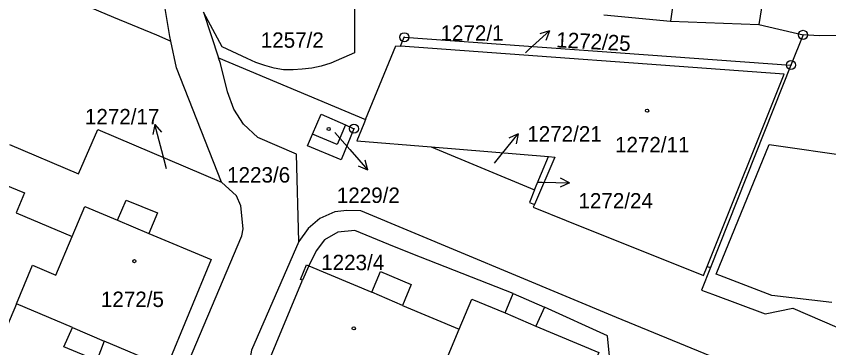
# Model space of a CAD drawing. Extents: x -733394 to -722299, y -1082822 to -1075049.
# Drawn here: x -728089.7 to -728000, y -1079117.6 to -1079081 of the extents above; entities that cross this region are included whole.
import ezdxf

# ---------------------------------------------------------------- set-up
doc = ezdxf.new("R2010")
doc.units = 0
for name, color, linetype in [('Hranice parcel', 7, 'Continuous'), ('Parcelní čísla', 7, 'Continuous'), ('Pop  PČ popisy', 7, 'Continuous'), ('Vnitřní kresba', 7, 'Continuous'), ('Značky bodu BP', 7, 'Continuous'), ('Značky budov', 7, 'Continuous')]:
    doc.layers.add(name, color=color, linetype=linetype)

msp = doc.modelspace()

# ---------------------------------------------------------------- linework, layer by layer
at = {"layer": 'Hranice parcel'}
for p, q in [((-728013.75, -1079055.31), (-728017.49, -1079081.56)), ((-728069.01, -1079080.54), (-728067.35, -1079085.58)), ((-728024.84, -1079080.86), (-728017.49, -1079081.56)), ((-728017.49, -1079081.56), (-728007.73, -1079081.9)), ((-728007.73, -1079081.9), (-728002.86, -1079083.06)), ((-728002.86, -1079083.06), (-728004.19, -1079086.4)), ((-728067.35, -1079085.58), (-728051.15, -1079092.42)), ((-728004.19, -1079086.4), (-728013.08, -1079108.76)), ((-728043.9, -1079095.43), (-728030.96, -1079096.51)), ((-728043.9, -1079095.43), (-728032.48, -1079100.17)), ((-728032.48, -1079100.17), (-728030.96, -1079096.51)), ((-728013.42, -1079108.62), (-728013.08, -1079108.76)), ((-728034.86, -1079111.62), (-728031.38, -1079113.12))]:
    msp.add_line(p, q, dxfattribs=at)
for points in [[(-728002.68, -1079050.26), (-728003.9, -1079057.87), (-728007.73, -1079081.9)], [(-727933.45, -1079071.42), (-727935.76, -1079073.69), (-727939.37, -1079076.92), (-727954.36, -1079073.04), (-727958.35, -1079074.68), (-727960.75, -1079084.68), (-727963.12, -1079087.13), (-727972, -1079090.59), (-727981.24, -1079088.42), (-727982.68, -1079087.94), (-727991.75, -1079084.73), (-727994.82, -1079083.8), (-727997.91, -1079083.15), (-728001.09, -1079083.16), (-728002.86, -1079083.06)], [(-728072.61, -1079083.74), (-728072.72, -1079083.25), (-728073.32, -1079079.71), (-728074.75, -1079073.28)], [(-728052.34, -1079078.13), (-728052.34, -1079078.63), (-728052.37, -1079085.06), (-728054.98, -1079086.2), (-728056.03, -1079086.53), (-728057.07, -1079086.75), (-728058.14, -1079086.85), (-728059.14, -1079086.93), (-728060.2, -1079086.94), (-728061.22, -1079086.74), (-728062.24, -1079086.46), (-728063.24, -1079086.1), (-728064.2, -1079085.68), (-728066.96, -1079084.37), (-728069.01, -1079080.54)], [(-728082.41, -1079079.21), (-728082.27, -1079079.71), (-728078.96, -1079081.09), (-728074.2, -1079083.07), (-728072.61, -1079083.74)], [(-728067.05, -1079099.33), (-728072, -1079086.71), (-728072.61, -1079083.74)], [(-728047.28, -1079084.31), (-728046.86, -1079083.32), (-728004.19, -1079086.4)], [(-728051.15, -1079092.42), (-728047.81, -1079084.27), (-728047.28, -1079084.31)], [(-728013.42, -1079108.62), (-728004.94, -1079087.42), (-728047.28, -1079084.31)], [(-728058.5, -1079105.86), (-728058.77, -1079096.22), (-728063.03, -1079094.38), (-728064.59, -1079092.94), (-728065.66, -1079091.27), (-728066.38, -1079089.35), (-728067.14, -1079086.21), (-728067.35, -1079085.58)], [(-728056.99, -1079094.03), (-728056.05, -1079091.83), (-728053.34, -1079092.99), (-728052.42, -1079093.42), (-728053.84, -1079096.85), (-728057.56, -1079095.31), (-728056.99, -1079094.03)], [(-728051.15, -1079092.42), (-728051.34, -1079092.88), (-728052.1, -1079094.75), (-728043.9, -1079095.43)], [(-728090.43, -1079095.18), (-728082.81, -1079098.39), (-728080.7, -1079093.5), (-728067.05, -1079099.33)], [(-727999.69, -1079112.6), (-728006.29, -1079111.84), (-728012.03, -1079109.63), (-728012.43, -1079109.48), (-728006.59, -1079095.15), (-727997.38, -1079096.5)], [(-728030.96, -1079096.51), (-728030.26, -1079096.57), (-728032.5, -1079101.79)], [(-728075.58, -1079124.68), (-728073.46, -1079124.21), (-728072.3, -1079123.01), (-728064.78, -1079105.26), (-728064.65, -1079104.48), (-728064.9, -1079101.93), (-728065.37, -1079100.83), (-728067.05, -1079099.33)], [(-728091.01, -1079099.57), (-728088.78, -1079100.51), (-728089.71, -1079102.71), (-728083.51, -1079105.34)], [(-728032.48, -1079100.17), (-728033.05, -1079101.56), (-728032.5, -1079101.79)], [(-728083.51, -1079105.34), (-728082.11, -1079102.03), (-728078.52, -1079103.54), (-728077.56, -1079101.3), (-728074.11, -1079102.73), (-728075.07, -1079104.98), (-728068.16, -1079107.88), (-728073.12, -1079119.78)], [(-728032.5, -1079101.79), (-728032.63, -1079102.1), (-728028.99, -1079103.56), (-728013.83, -1079109.63), (-728013.42, -1079108.62)], [(-727873.16, -1079180.58), (-727873.33, -1079179.14), (-727873.96, -1079177.69), (-727875.17, -1079176.1), (-727876.76, -1079174.78), (-727878.51, -1079173.82), (-728023.46, -1079114.28), (-728051.64, -1079102.5), (-728053.21, -1079102.44), (-728054.54, -1079102.59), (-728056.18, -1079103.35), (-728057.47, -1079104.43), (-728058.5, -1079105.86)], [(-728034.86, -1079111.62), (-728045.08, -1079107.61), (-728047.93, -1079106.45), (-728052.33, -1079104.66), (-728054.2, -1079104.83), (-728055.67, -1079105.7), (-728056.59, -1079106.91), (-728057.41, -1079108.55)], [(-728089.66, -1079112.76), (-728087.88, -1079108.5), (-728085.31, -1079109.59), (-728083.51, -1079105.34)], [(-728058.5, -1079105.86), (-728063.72, -1079117.89), (-728064.25, -1079120.64), (-728064.29, -1079123.37), (-728063.73, -1079126.22), (-728063.1, -1079127.64), (-728062.09, -1079128.9), (-728060.4, -1079130.12)], [(-728062.37, -1079120.41), (-728058.09, -1079110.16), (-728058.32, -1079110.06), (-728057.64, -1079108.45), (-728057.41, -1079108.55)], [(-728057.41, -1079108.55), (-728050.46, -1079111.49), (-728049.49, -1079109.19), (-728046.09, -1079110.62), (-728047.06, -1079112.93), (-728040.8, -1079115.57)], [(-728013.08, -1079108.76), (-728014.07, -1079111.26), (-728012.85, -1079111.71), (-728007.02, -1079113.88), (-728004, -1079113.23), (-727985.94, -1079121.04), (-727975.16, -1079125.64), (-727975.17, -1079126.04), (-727972.74, -1079126.14), (-727972.79, -1079128.64), (-727965.1, -1079130.67), (-727960.68, -1079131.37), (-727958.78, -1079132.09), (-727946.21, -1079137.35), (-727943.07, -1079137.48), (-727932.81, -1079141.56), (-727903.33, -1079153.8), (-727903.19, -1079153.32)], [(-728040.8, -1079115.57), (-728039.39, -1079112.23), (-728035.74, -1079113.77), (-728034.86, -1079111.62)], [(-728089.66, -1079112.76), (-728091.05, -1079116.09), (-728093.24, -1079115.18)], [(-728073.12, -1079119.78), (-728079.97, -1079116.87), (-728080.8, -1079119.01), (-728084.45, -1079117.52), (-728083.46, -1079115.39), (-728089.66, -1079112.76)], [(-728062.37, -1079120.41), (-728062.48, -1079122.03), (-728062.09, -1079123.87), (-728061.22, -1079125.7), (-728060.26, -1079126.85), (-728059.08, -1079127.72), (-728057.22, -1079128.36), (-728054.15, -1079129.52), (-728043.64, -1079133.27), (-728040.52, -1079134.31), (-728030.07, -1079138.08), (-728029.27, -1079138.12), (-728028.6, -1079137.68), (-728024.17, -1079118.92), (-728024.42, -1079116.3), (-728031.38, -1079113.12)], [(-728031.38, -1079113.12), (-728032.33, -1079115.22), (-728025.4, -1079118.15), (-728029.73, -1079128.44), (-728029.5, -1079128.54), (-728030.17, -1079130.1), (-728030.4, -1079130), (-728037.23, -1079127.07), (-728038.21, -1079129.36), (-728041.74, -1079127.85), (-728040.76, -1079125.56), (-728046.95, -1079122.9)], [(-728046.95, -1079122.9), (-728045.15, -1079118.7), (-728042.58, -1079119.8), (-728040.8, -1079115.57)]]:
    msp.add_lwpolyline(points, dxfattribs=at)
at = {"layer": 'Pop  PČ popisy'}
for p, q in [((-728033.07, -1079084.64), (-728030.84, -1079082.632)), ((-728030.84, -1079082.632), (-728031.919, -1079082.93)), ((-728030.84, -1079082.632), (-728031.249, -1079083.674)), ((-728033.5, -1079085.03), (-728033.07, -1079084.64)), ((-728074.397, -1079092.961), (-728074.621, -1079094.058)), ((-728073.62, -1079095.86), (-728074.397, -1079092.961)), ((-728074.397, -1079092.961), (-728073.654, -1079093.799)), ((-728054.54, -1079093.83), (-728052.86, -1079095.73)), ((-728036.18, -1079096.32), (-728034.291, -1079093.988)), ((-728034.291, -1079093.988), (-728035.311, -1079094.451)), ((-728034.291, -1079093.988), (-728034.533, -1079095.081)), ((-728052.86, -1079095.73), (-728050.891, -1079097.995)), ((-728073.09, -1079097.87), (-728073.62, -1079095.86)), ((-728036.92, -1079097.23), (-728036.18, -1079096.32)), ((-728050.891, -1079097.995), (-728051.926, -1079097.568)), ((-728050.891, -1079097.995), (-728051.17, -1079096.911)), ((-728032.07, -1079099.33), (-728031.64, -1079099.34)), ((-728031.64, -1079099.34), (-728028.639, -1079099.392)), ((-728028.639, -1079099.392), (-728029.65, -1079099.876)), ((-728028.639, -1079099.392), (-728029.632, -1079098.874))]:
    msp.add_line(p, q, dxfattribs=at)
at = {"layer": 'Vnitřní kresba'}
for p, q in [((-728078.52, -1079103.54), (-728075.07, -1079104.98)), ((-728057.41, -1079108.55), (-728058.09, -1079110.16)), ((-728047.06, -1079112.93), (-728050.46, -1079111.49)), ((-728035.74, -1079113.77), (-728032.33, -1079115.22)), ((-728083.46, -1079115.39), (-728079.97, -1079116.87))]:
    msp.add_line(p, q, dxfattribs=at)
msp.add_lwpolyline([(-728053.34, -1079092.99), (-728054.27, -1079095.17), (-728056.99, -1079094.03)], dxfattribs=at)
at = {"layer": 'Značky bodu BP'}
for centre, radius in [((-728046.86, -1079083.32), 0.5), ((-728046.86, -1079083.32), 0.0303), ((-728002.86, -1079083.06), 0.5), ((-728002.86, -1079083.06), 0.0303), ((-728004.19, -1079086.4), 0.5), ((-728004.19, -1079086.4), 0.0303), ((-728052.42, -1079093.42), 0.5), ((-728052.42, -1079093.42), 0.0303)]:
    msp.add_circle(centre, radius, dxfattribs=at)
at = {"layer": 'Značky budov'}
for centre in [(-728020.067, -1079091.439), (-728055.207, -1079093.459), (-728076.647, -1079108.049), (-728052.437, -1079115.469)]:
    msp.add_circle(centre, 0.175, dxfattribs=at)

# ---------------------------------------------------------------- texts
at = {"layer": 'Parcelní čísla'}
for s, p in [('1272/1', (-728042.86, -1079083.71)), ('1257/2', (-728062.7, -1079084.49)), ('1272/17', (-728082.106, -1079092.94)), ('1272/21', (-728033.29, -1079094.84)), ('1272/11', (-728023.61, -1079096.03)), ('1223/6', (-728066.41, -1079099.37)), ('1229/2', (-728054.305, -1079101.62)), ('1272/24', (-728027.64, -1079102.233)), ('1223/4', (-728056.03, -1079109.04)), ('1272/5', (-728080.34, -1079113.11))]:
    msp.add_text(s, height=1.7, dxfattribs=at).set_placement(p)
msp.add_text('1272/25', height=1.7, rotation=357, dxfattribs=at).set_placement((-728030.134, -1079084.438))

doc.saveas('drawing.dxf')
